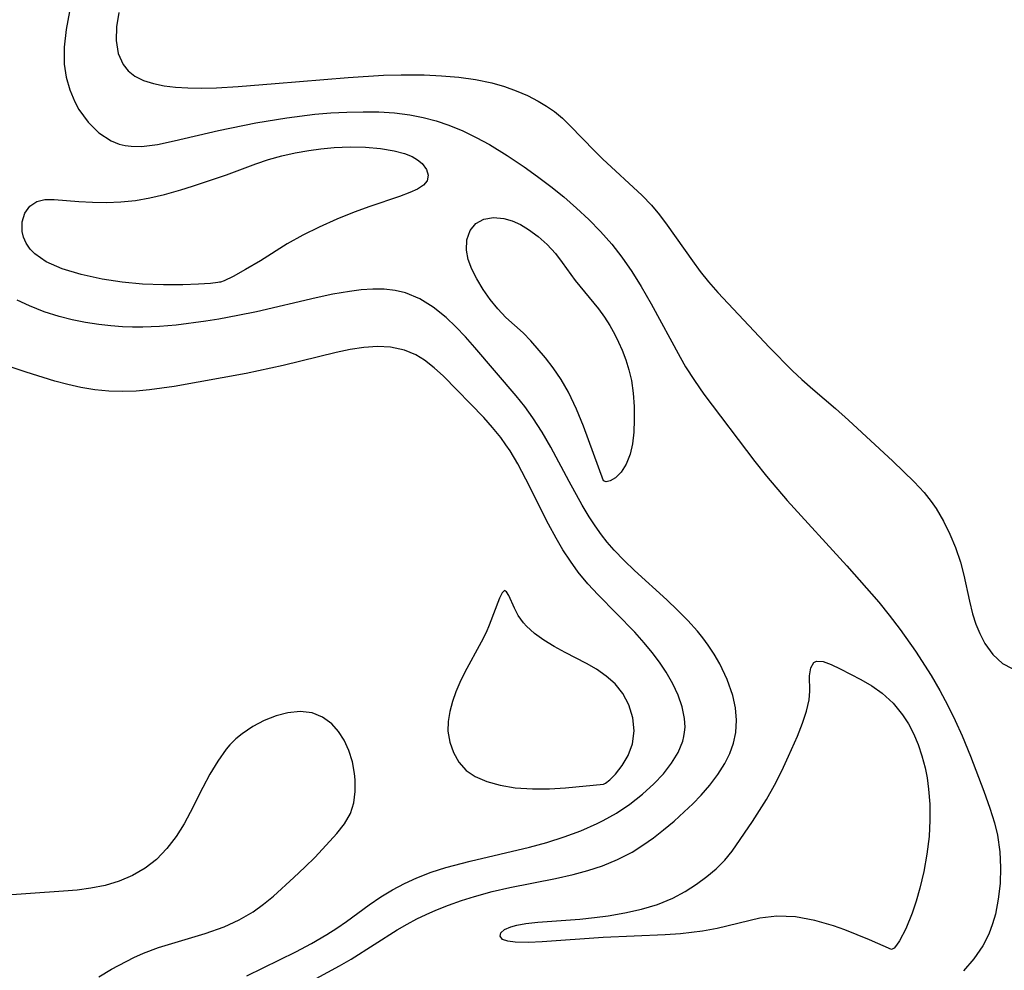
# Model space of a CAD drawing. Header units: metres. Extents: x 1073367 to 1082519, y 1569854 to 1574957.
# Tile 1024 of 1056: x 1080718 to 1080820, y 1573139 to 1573238. Entities that reach past the tile are written whole.
import ezdxf

# ---------------------------------------------------------------- set-up
doc = ezdxf.new("R2010")
doc.units = ezdxf.units.M
doc.layers.add('CGG_CurvaNivelLidar_v1', color=253, linetype='Continuous', lineweight=30)

msp = doc.modelspace()

# ---------------------------------------------------------------- linework, layer by layer
at = {"layer": 'CGG_CurvaNivelLidar_v1'}
for p, q in [((1080722.884, 1573238.7783, 72), (1080722.5338, 1573236.9168, 72)), ((1080728.0067, 1573238.6938, 72.5), (1080727.7677, 1573237.1859, 72.5)), ((1080727.7677, 1573237.1859, 72.5), (1080727.7257, 1573235.7577, 72.5)), ((1080722.5338, 1573236.9168, 72), (1080722.3233, 1573235.0949, 72)), ((1080722.3233, 1573235.0949, 72), (1080722.3274, 1573233.3227, 72)), ((1080727.7257, 1573235.7577, 72.5), (1080727.939, 1573234.409, 72.5)), ((1080727.939, 1573234.409, 72.5), (1080728.4567, 1573233.2695, 72.5)), ((1080722.3274, 1573233.3227, 72), (1080722.5321, 1573231.9505, 72)), ((1080728.4567, 1573233.2695, 72.5), (1080729.0006, 1573232.5981, 72.5)), ((1080722.5321, 1573231.9505, 72), (1080722.9035, 1573230.6342, 72)), ((1080729.0006, 1573232.5981, 72.5), (1080729.68, 1573232.0529, 72.5)), ((1080729.68, 1573232.0529, 72.5), (1080730.5812, 1573231.6041, 72.5)), ((1080744.2831, 1573231.282, 72.5), (1080751.8941, 1573231.9254, 72.5)), ((1080751.8941, 1573231.9254, 72.5), (1080755.5867, 1573232.1544, 72.5)), ((1080755.5867, 1573232.1544, 72.5), (1080757.4188, 1573232.2084, 72.5)), ((1080757.4188, 1573232.2084, 72.5), (1080759.8171, 1573232.1853, 72.5)), ((1080759.8171, 1573232.1853, 72.5), (1080761.6333, 1573232.1008, 72.5)), ((1080761.6333, 1573232.1008, 72.5), (1080763.4228, 1573231.9512, 72.5)), ((1080763.4228, 1573231.9512, 72.5), (1080765.1751, 1573231.7149, 72.5)), ((1080730.5812, 1573231.6041, 72.5), (1080731.6093, 1573231.2853, 72.5)), ((1080731.6093, 1573231.2853, 72.5), (1080732.7284, 1573231.0587, 72.5)), ((1080732.7284, 1573231.0587, 72.5), (1080733.9264, 1573230.9069, 72.5)), ((1080733.9264, 1573230.9069, 72.5), (1080735.1857, 1573230.8253, 72.5)), ((1080735.1857, 1573230.8253, 72.5), (1080736.6634, 1573230.8109, 72.5)), ((1080736.6634, 1573230.8109, 72.5), (1080738.1857, 1573230.8577, 72.5)), ((1080738.1857, 1573230.8577, 72.5), (1080740.4492, 1573230.9903, 72.5)), ((1080740.4492, 1573230.9903, 72.5), (1080744.2831, 1573231.282, 72.5)), ((1080765.1751, 1573231.7149, 72.5), (1080766.8762, 1573231.3633, 72.5)), ((1080766.8762, 1573231.3633, 72.5), (1080768.18, 1573230.9842, 72.5)), ((1080768.18, 1573230.9842, 72.5), (1080769.3997, 1573230.5409, 72.5)), ((1080722.9035, 1573230.6342, 72), (1080723.4209, 1573229.3892, 72)), ((1080769.3997, 1573230.5409, 72.5), (1080770.5729, 1573230.0327, 72.5)), ((1080770.5729, 1573230.0327, 72.5), (1080771.693, 1573229.4657, 72.5)), ((1080723.4209, 1573229.3892, 72), (1080723.8603, 1573228.5766, 72)), ((1080771.693, 1573229.4657, 72.5), (1080772.578, 1573228.9482, 72.5)), ((1080772.578, 1573228.9482, 72.5), (1080773.4094, 1573228.3729, 72.5)), ((1080723.8603, 1573228.5766, 72), (1080724.803, 1573227.2609, 72)), ((1080742.2958, 1573227.1847, 72), (1080745.5252, 1573227.7253, 72)), ((1080745.5252, 1573227.7253, 72), (1080748.4277, 1573228.0852, 72)), ((1080748.4277, 1573228.0852, 72), (1080750.0907, 1573228.2274, 72)), ((1080750.0907, 1573228.2274, 72), (1080751.7507, 1573228.3194, 72)), ((1080751.7507, 1573228.3194, 72), (1080753.4748, 1573228.3569, 72)), ((1080753.4748, 1573228.3569, 72), (1080755.1153, 1573228.3281, 72)), ((1080755.1153, 1573228.3281, 72), (1080756.7409, 1573228.2225, 72)), ((1080756.7409, 1573228.2225, 72), (1080758.3462, 1573228.0217, 72)), ((1080758.3462, 1573228.0217, 72), (1080759.7243, 1573227.7541, 72)), ((1080759.7243, 1573227.7541, 72), (1080761.0789, 1573227.3992, 72)), ((1080773.4094, 1573228.3729, 72.5), (1080774.2308, 1573227.6821, 72.5)), ((1080724.803, 1573227.2609, 72), (1080725.9235, 1573226.1582, 72)), ((1080738.3991, 1573226.3942, 72), (1080742.2958, 1573227.1847, 72)), ((1080761.0789, 1573227.3992, 72), (1080762.406, 1573226.9566, 72)), ((1080762.406, 1573226.9566, 72), (1080763.8424, 1573226.3635, 72)), ((1080774.2308, 1573227.6821, 72.5), (1080775.0123, 1573226.9282, 72.5)), ((1080775.0123, 1573226.9282, 72.5), (1080777.5964, 1573224.2452, 72.5)), ((1080725.9235, 1573226.1582, 72), (1080727.2039, 1573225.3267, 72)), ((1080733.7941, 1573225.311, 72), (1080738.3991, 1573226.3942, 72)), ((1080763.8424, 1573226.3635, 72), (1080765.2456, 1573225.6813, 72)), ((1080765.2456, 1573225.6813, 72), (1080766.6209, 1573224.9288, 72)), ((1080727.2039, 1573225.3267, 72), (1080728.052, 1573224.9884, 72)), ((1080728.052, 1573224.9884, 72), (1080728.6724, 1573224.8367, 72)), ((1080728.6724, 1573224.8367, 72), (1080729.2846, 1573224.7555, 72)), ((1080729.2846, 1573224.7555, 72), (1080730.3626, 1573224.7438, 72)), ((1080730.3626, 1573224.7438, 72), (1080732.0402, 1573224.9448, 72)), ((1080732.0402, 1573224.9448, 72), (1080733.7941, 1573225.311, 72)), ((1080750.4579, 1573224.617, 71.5), (1080752.113, 1573224.6797, 71.5)), ((1080752.113, 1573224.6797, 71.5), (1080753.7272, 1573224.6504, 71.5)), ((1080753.7272, 1573224.6504, 71.5), (1080755.2698, 1573224.5251, 71.5)), ((1080766.6209, 1573224.9288, 72), (1080768.4857, 1573223.7964, 72)), ((1080743.6048, 1573223.3606, 71.5), (1080744.9788, 1573223.7433, 71.5)), ((1080744.9788, 1573223.7433, 71.5), (1080746.388, 1573224.0663, 71.5)), ((1080746.388, 1573224.0663, 71.5), (1080747.8213, 1573224.3256, 71.5)), ((1080747.8213, 1573224.3256, 71.5), (1080749.0409, 1573224.4902, 71.5)), ((1080749.0409, 1573224.4902, 71.5), (1080750.4579, 1573224.617, 71.5)), ((1080755.2698, 1573224.5251, 71.5), (1080756.702, 1573224.2924, 71.5)), ((1080756.702, 1573224.2924, 71.5), (1080757.7671, 1573224.0044, 71.5)), ((1080757.7671, 1573224.0044, 71.5), (1080758.5674, 1573223.6755, 71.5)), ((1080758.5674, 1573223.6755, 71.5), (1080759.146, 1573223.3357, 71.5)), ((1080768.4857, 1573223.7964, 72), (1080770.2391, 1573222.6256, 72)), ((1080777.5964, 1573224.2452, 72.5), (1080778.4097, 1573223.4429, 72.5)), ((1080739.2197, 1573221.7822, 71.5), (1080742.2778, 1573222.9195, 71.5)), ((1080742.2778, 1573222.9195, 71.5), (1080743.6048, 1573223.3606, 71.5)), ((1080759.146, 1573223.3357, 71.5), (1080759.6148, 1573222.9491, 71.5)), ((1080759.6148, 1573222.9491, 71.5), (1080760.062, 1573222.3499, 71.5)), ((1080770.2391, 1573222.6256, 72), (1080771.6455, 1573221.6182, 72)), ((1080778.4097, 1573223.4429, 72.5), (1080782.5388, 1573219.6127, 72.5)), ((1080735.7038, 1573220.6043, 71.5), (1080739.2197, 1573221.7822, 71.5)), ((1080760.062, 1573222.3499, 71.5), (1080760.2478, 1573221.7348, 71.5)), ((1080760.2478, 1573221.7348, 71.5), (1080760.1481, 1573221.163, 71.5)), ((1080771.6455, 1573221.6182, 72), (1080773.0229, 1573220.5702, 72)), ((1080734.4552, 1573220.2056, 71.5), (1080735.7038, 1573220.6043, 71.5)), ((1080759.7635, 1573220.6964, 71.5), (1080759.138, 1573220.2949, 71.5)), ((1080760.1481, 1573221.163, 71.5), (1080759.7635, 1573220.6964, 71.5)), ((1080773.0229, 1573220.5702, 72), (1080774.3657, 1573219.4806, 72)), ((1080731.2531, 1573219.3776, 71.5), (1080732.7599, 1573219.7204, 71.5)), ((1080732.7599, 1573219.7204, 71.5), (1080734.4552, 1573220.2056, 71.5)), ((1080757.2415, 1573219.5227, 71.5), (1080754.1767, 1573218.4977, 71.5)), ((1080758.322, 1573219.9267, 71.5), (1080757.2415, 1573219.5227, 71.5)), ((1080759.138, 1573220.2949, 71.5), (1080758.322, 1573219.9267, 71.5)), ((1080782.5388, 1573219.6127, 72.5), (1080783.4941, 1573218.6193, 72.5)), ((1080718.2118, 1573217.7822, 71.5), (1080718.7231, 1573218.5217, 71.5)), ((1080718.7231, 1573218.5217, 71.5), (1080719.4558, 1573219.0173, 71.5)), ((1080719.4558, 1573219.0173, 71.5), (1080720.2888, 1573219.2065, 71.5)), ((1080720.2888, 1573219.2065, 71.5), (1080721.2654, 1573219.2187, 71.5)), ((1080721.2654, 1573219.2187, 71.5), (1080723.852, 1573218.9975, 71.5)), ((1080723.852, 1573218.9975, 71.5), (1080725.2511, 1573218.9194, 71.5)), ((1080725.2511, 1573218.9194, 71.5), (1080726.7189, 1573218.9002, 71.5)), ((1080726.7189, 1573218.9002, 71.5), (1080728.2302, 1573218.9628, 71.5)), ((1080728.2302, 1573218.9628, 71.5), (1080729.7385, 1573219.1231, 71.5)), ((1080729.7385, 1573219.1231, 71.5), (1080731.2531, 1573219.3776, 71.5)), ((1080754.1767, 1573218.4977, 71.5), (1080752.5263, 1573217.8914, 71.5)), ((1080774.3657, 1573219.4806, 72), (1080775.6965, 1573218.32, 72)), ((1080783.4941, 1573218.6193, 72.5), (1080784.3372, 1573217.6053, 72.5)), ((1080717.936, 1573216.88, 71.5), (1080718.2118, 1573217.7822, 71.5)), ((1080752.5263, 1573217.8914, 71.5), (1080750.7288, 1573217.1613, 71.5)), ((1080775.6965, 1573218.32, 72), (1080776.9795, 1573217.1147, 72)), ((1080784.3372, 1573217.6053, 72.5), (1080785.1373, 1573216.5396, 72.5)), ((1080717.9288, 1573215.8896, 71.5), (1080717.936, 1573216.88, 71.5)), ((1080750.7288, 1573217.1613, 71.5), (1080748.8724, 1573216.3269, 71.5)), ((1080764.601, 1573215.9787, 71.5), (1080765.2051, 1573216.7201, 71.5)), ((1080765.2051, 1573216.7201, 71.5), (1080766.037, 1573217.1629, 71.5)), ((1080766.037, 1573217.1629, 71.5), (1080767.0392, 1573217.3354, 71.5)), ((1080767.0392, 1573217.3354, 71.5), (1080768.1349, 1573217.2419, 71.5)), ((1080768.1349, 1573217.2419, 71.5), (1080768.9946, 1573216.9887, 71.5)), ((1080768.9946, 1573216.9887, 71.5), (1080769.8553, 1573216.5999, 71.5)), ((1080769.8553, 1573216.5999, 71.5), (1080770.7032, 1573216.0982, 71.5)), ((1080776.9795, 1573217.1147, 72), (1080778.2083, 1573215.8641, 72)), ((1080785.1373, 1573216.5396, 72.5), (1080787.7681, 1573212.8235, 72.5)), ((1080718.0767, 1573215.2715, 71.5), (1080717.9288, 1573215.8896, 71.5)), ((1080747.1731, 1573215.4786, 71.5), (1080745.557, 1573214.5751, 71.5)), ((1080748.8724, 1573216.3269, 71.5), (1080747.1731, 1573215.4786, 71.5)), ((1080764.2669, 1573215.0251, 71.5), (1080764.601, 1573215.9787, 71.5)), ((1080770.7032, 1573216.0982, 71.5), (1080771.6987, 1573215.3615, 71.5)), ((1080778.2083, 1573215.8641, 72), (1080779.368, 1573214.5612, 72)), ((1080718.3449, 1573214.6648, 71.5), (1080718.0767, 1573215.2715, 71.5)), ((1080718.7674, 1573214.0453, 71.5), (1080718.3449, 1573214.6648, 71.5)), ((1080745.557, 1573214.5751, 71.5), (1080742.7551, 1573212.8194, 71.5)), ((1080764.2186, 1573213.9439, 71.5), (1080764.2669, 1573215.0251, 71.5)), ((1080771.6987, 1573215.3615, 71.5), (1080772.6371, 1573214.5121, 71.5)), ((1080772.6371, 1573214.5121, 71.5), (1080773.4974, 1573213.57, 71.5)), ((1080779.368, 1573214.5612, 72), (1080780.4286, 1573213.2001, 72)), ((1080719.2547, 1573213.5338, 71.5), (1080718.7674, 1573214.0453, 71.5)), ((1080720.4559, 1573212.7024, 71.5), (1080719.2547, 1573213.5338, 71.5)), ((1080764.4201, 1573212.9591, 71.5), (1080764.2186, 1573213.9439, 71.5)), ((1080773.4974, 1573213.57, 71.5), (1080774.2014, 1573212.6511, 71.5)), ((1080722.091, 1573211.9912, 71.5), (1080720.4559, 1573212.7024, 71.5)), ((1080742.7551, 1573212.8194, 71.5), (1080741.2178, 1573211.9055, 71.5)), ((1080764.8031, 1573211.9502, 71.5), (1080764.4201, 1573212.9591, 71.5)), ((1080774.2014, 1573212.6511, 71.5), (1080775.56, 1573210.7585, 71.5)), ((1080780.4286, 1573213.2001, 72), (1080781.4689, 1573211.6928, 72)), ((1080787.7681, 1573212.8235, 72.5), (1080788.5865, 1573211.7065, 72.5)), ((1080724.0735, 1573211.3889, 71.5), (1080722.091, 1573211.9912, 71.5)), ((1080726.2846, 1573210.9108, 71.5), (1080724.0735, 1573211.3889, 71.5)), ((1080741.2178, 1573211.9055, 71.5), (1080739.9215, 1573211.2014, 71.5)), ((1080765.3175, 1573210.9314, 71.5), (1080764.8031, 1573211.9502, 71.5)), ((1080781.4689, 1573211.6928, 72), (1080782.4433, 1573210.1345, 72)), ((1080788.5865, 1573211.7065, 72.5), (1080789.4434, 1573210.6205, 72.5)), ((1080728.3714, 1573210.597, 71.5), (1080726.2846, 1573210.9108, 71.5)), ((1080730.4652, 1573210.3979, 71.5), (1080728.3714, 1573210.597, 71.5)), ((1080732.669, 1573210.3053, 71.5), (1080730.4652, 1573210.3979, 71.5)), ((1080734.6738, 1573210.3108, 71.5), (1080732.669, 1573210.3053, 71.5)), ((1080736.3159, 1573210.3745, 71.5), (1080734.6738, 1573210.3108, 71.5)), ((1080737.5712, 1573210.4645, 71.5), (1080736.3159, 1573210.3745, 71.5)), ((1080738.3138, 1573210.5477, 71.5), (1080737.5712, 1573210.4645, 71.5)), ((1080738.5, 1573210.6033, 71.5), (1080738.3138, 1573210.5477, 71.5)), ((1080738.6202, 1573210.6083, 71.5), (1080738.5, 1573210.6033, 71.5)), ((1080738.9829, 1573210.7491, 71.5), (1080738.6202, 1573210.6083, 71.5)), ((1080739.9215, 1573211.2014, 71.5), (1080738.9829, 1573210.7491, 71.5)), ((1080765.968, 1573209.8496, 71.5), (1080765.3175, 1573210.9314, 71.5)), ((1080775.56, 1573210.7585, 71.5), (1080777.9903, 1573207.8095, 71.5)), ((1080789.4434, 1573210.6205, 72.5), (1080790.417, 1573209.509, 72.5)), ((1080750.3059, 1573209.3462, 72), (1080748.5601, 1573208.9764, 72)), ((1080752.0275, 1573209.6416, 72), (1080750.3059, 1573209.3462, 72)), ((1080753.2577, 1573209.7911, 72), (1080752.0275, 1573209.6416, 72)), ((1080754.4655, 1573209.8699, 72), (1080753.2577, 1573209.7911, 72)), ((1080755.6451, 1573209.8607, 72), (1080754.4655, 1573209.8699, 72)), ((1080756.7849, 1573209.7434, 72), (1080755.6451, 1573209.8607, 72)), ((1080757.8815, 1573209.4929, 72), (1080756.7849, 1573209.7434, 72)), ((1080759.3736, 1573208.8687, 72), (1080757.8815, 1573209.4929, 72)), ((1080766.6978, 1573208.7996, 71.5), (1080765.968, 1573209.8496, 71.5)), ((1080782.4433, 1573210.1345, 72), (1080783.4806, 1573208.3331, 72)), ((1080790.417, 1573209.509, 72.5), (1080795.803, 1573203.7826, 72.5)), ((1080718.7, 1573208.1225, 72), (1080717.4362, 1573208.7366, 72)), ((1080748.5601, 1573208.9764, 72), (1080742.356, 1573207.5239, 72)), ((1080760.7768, 1573207.9873, 72), (1080759.3736, 1573208.8687, 72)), ((1080767.4914, 1573207.8116, 71.5), (1080766.6978, 1573208.7996, 71.5)), ((1080783.4806, 1573208.3331, 72), (1080786.4879, 1573202.7695, 72)), ((1080720.2198, 1573207.5234, 72), (1080718.7, 1573208.1225, 72)), ((1080721.7911, 1573207.0287, 72), (1080720.2198, 1573207.5234, 72)), ((1080742.356, 1573207.5239, 72), (1080740.398, 1573207.1115, 72)), ((1080762.1053, 1573206.9108, 72), (1080760.7768, 1573207.9873, 72)), ((1080768.3391, 1573206.9198, 71.5), (1080767.4914, 1573207.8116, 71.5)), ((1080777.9903, 1573207.8095, 71.5), (1080778.5996, 1573206.9636, 71.5)), ((1080723.1536, 1573206.683, 72), (1080721.7911, 1573207.0287, 72)), ((1080724.5379, 1573206.3998, 72), (1080723.1536, 1573206.683, 72)), ((1080725.9389, 1573206.1779, 72), (1080724.5379, 1573206.3998, 72)), ((1080727.1672, 1573206.0363, 72), (1080725.9389, 1573206.1779, 72)), ((1080737.0885, 1573206.5222, 72), (1080733.994, 1573206.1328, 72)), ((1080738.4297, 1573206.7403, 72), (1080737.0885, 1573206.5222, 72)), ((1080740.398, 1573207.1115, 72), (1080738.4297, 1573206.7403, 72)), ((1080763.1263, 1573205.9378, 72), (1080762.1053, 1573206.9108, 72)), ((1080770.1366, 1573205.3329, 71.5), (1080768.3391, 1573206.9198, 71.5)), ((1080778.5996, 1573206.9636, 71.5), (1080779.1665, 1573206.0763, 71.5)), ((1080728.4035, 1573205.9466, 72), (1080727.1672, 1573206.0363, 72)), ((1080729.4488, 1573205.9141, 72), (1080728.4035, 1573205.9466, 72)), ((1080730.4977, 1573205.9174, 72), (1080729.4488, 1573205.9141, 72)), ((1080732.2441, 1573205.9902, 72), (1080730.4977, 1573205.9174, 72)), ((1080733.994, 1573206.1328, 72), (1080732.2441, 1573205.9902, 72)), ((1080764.1174, 1573204.8957, 72), (1080763.1263, 1573205.9378, 72)), ((1080770.9264, 1573204.5049, 71.5), (1080770.1366, 1573205.3329, 71.5)), ((1080779.1665, 1573206.0763, 71.5), (1080779.6868, 1573205.1521, 71.5)), ((1080779.6868, 1573205.1521, 71.5), (1080780.0834, 1573204.3511, 71.5)), ((1080765.0895, 1573203.8066, 72), (1080764.1174, 1573204.8957, 72)), ((1080772.4509, 1573202.7176, 71.5), (1080770.9264, 1573204.5049, 71.5)), ((1080780.0834, 1573204.3511, 71.5), (1080780.4424, 1573203.5295, 71.5)), ((1080750.6462, 1573203.2642, 72.5), (1080745.1189, 1573201.9273, 72.5)), ((1080752.104, 1573203.5707, 72.5), (1080750.6462, 1573203.2642, 72.5)), ((1080753.5412, 1573203.7874, 72.5), (1080752.104, 1573203.5707, 72.5)), ((1080754.946, 1573203.8866, 72.5), (1080753.5412, 1573203.7874, 72.5)), ((1080756.3041, 1573203.8337, 72.5), (1080754.946, 1573203.8866, 72.5)), ((1080757.7761, 1573203.5314, 72.5), (1080756.3041, 1573203.8337, 72.5)), ((1080758.9643, 1573203.0221, 72.5), (1080757.7761, 1573203.5314, 72.5)), ((1080769.4228, 1573198.7629, 72), (1080765.0895, 1573203.8066, 72)), ((1080780.4424, 1573203.5295, 71.5), (1080780.8246, 1573202.5141, 71.5)), ((1080795.803, 1573203.7826, 72.5), (1080798.1953, 1573201.3767, 72.5)), ((1080759.8619, 1573202.4676, 72.5), (1080758.9643, 1573203.0221, 72.5)), ((1080760.8681, 1573201.6854, 72.5), (1080759.8619, 1573202.4676, 72.5)), ((1080773.263, 1573201.6604, 71.5), (1080772.4509, 1573202.7176, 71.5)), ((1080780.8246, 1573202.5141, 71.5), (1080781.1526, 1573201.4783, 71.5)), ((1080786.4879, 1573202.7695, 72), (1080787.0598, 1573201.7893, 72)), ((1080718.3409, 1573201.2103, 72.5), (1080716.5957, 1573201.8112, 72.5)), ((1080721.3282, 1573200.3007, 72.5), (1080718.3409, 1573201.2103, 72.5)), ((1080741.2894, 1573201.0971, 72.5), (1080733.7821, 1573199.7223, 72.5)), ((1080745.1189, 1573201.9273, 72.5), (1080741.2894, 1573201.0971, 72.5)), ((1080761.8359, 1573200.8017, 72.5), (1080760.8681, 1573201.6854, 72.5)), ((1080774.0835, 1573200.4606, 71.5), (1080773.263, 1573201.6604, 71.5)), ((1080781.1526, 1573201.4783, 71.5), (1080781.4101, 1573200.3661, 71.5)), ((1080787.0598, 1573201.7893, 72), (1080787.9828, 1573200.3395, 72)), ((1080798.1953, 1573201.3767, 72.5), (1080799.1606, 1573200.4599, 72.5)), ((1080722.6896, 1573199.9404, 72.5), (1080721.3282, 1573200.3007, 72.5)), ((1080766.0247, 1573196.4872, 72.5), (1080761.8359, 1573200.8017, 72.5)), ((1080774.8591, 1573199.1394, 71.5), (1080774.0835, 1573200.4606, 71.5)), ((1080781.4101, 1573200.3661, 71.5), (1080781.5982, 1573199.0322, 71.5)), ((1080787.9828, 1573200.3395, 72), (1080788.9667, 1573198.9297, 72)), ((1080799.1606, 1573200.4599, 72.5), (1080800.3134, 1573199.4403, 72.5)), ((1080724.0615, 1573199.6355, 72.5), (1080722.6896, 1573199.9404, 72.5)), ((1080725.5114, 1573199.3985, 72.5), (1080724.0615, 1573199.6355, 72.5)), ((1080726.9736, 1573199.2522, 72.5), (1080725.5114, 1573199.3985, 72.5)), ((1080728.4441, 1573199.2033, 72.5), (1080726.9736, 1573199.2522, 72.5)), ((1080729.8297, 1573199.2501, 72.5), (1080728.4441, 1573199.2033, 72.5)), ((1080731.2188, 1573199.3703, 72.5), (1080729.8297, 1573199.2501, 72.5)), ((1080733.7821, 1573199.7223, 72.5), (1080731.2188, 1573199.3703, 72.5)), ((1080775.7024, 1573197.3849, 71.5), (1080774.8591, 1573199.1394, 71.5)), ((1080781.5982, 1573199.0322, 71.5), (1080781.6958, 1573197.6447, 71.5)), ((1080800.3134, 1573199.4403, 72.5), (1080802.6684, 1573197.4411, 72.5)), ((1080770.3086, 1573197.6374, 72), (1080769.4228, 1573198.7629, 72)), ((1080788.9667, 1573198.9297, 72), (1080794.2763, 1573191.9196, 72)), ((1080771.1481, 1573196.475, 72), (1080770.3086, 1573197.6374, 72)), ((1080776.43, 1573195.596, 71.5), (1080775.7024, 1573197.3849, 71.5)), ((1080781.6958, 1573197.6447, 71.5), (1080781.719, 1573196.2555, 71.5)), ((1080802.6684, 1573197.4411, 72.5), (1080804.0371, 1573196.2247, 72.5)), ((1080766.9363, 1573195.4683, 72.5), (1080766.0247, 1573196.4872, 72.5)), ((1080772.118, 1573194.9616, 72), (1080771.1481, 1573196.475, 72)), ((1080781.719, 1573196.2555, 71.5), (1080781.6765, 1573194.976, 71.5)), ((1080804.0371, 1573196.2247, 72.5), (1080808.6455, 1573191.9674, 72.5)), ((1080767.806, 1573194.4015, 72.5), (1080766.9363, 1573195.4683, 72.5)), ((1080773.018, 1573193.3973, 72), (1080772.118, 1573194.9616, 72)), ((1080778.5, 1573189.9093, 71.5), (1080776.43, 1573195.596, 71.5)), ((1080781.6765, 1573194.976, 71.5), (1080781.5448, 1573193.7721, 71.5)), ((1080768.3437, 1573193.6693, 72.5), (1080767.806, 1573194.4015, 72.5)), ((1080768.769, 1573193.037, 72.5), (1080768.3437, 1573193.6693, 72.5)), ((1080769.5905, 1573191.6723, 72.5), (1080768.769, 1573193.037, 72.5)), ((1080774.9178, 1573189.8174, 72), (1080773.018, 1573193.3973, 72)), ((1080781.5448, 1573193.7721, 71.5), (1080781.2958, 1573192.6748, 71.5)), ((1080781.2958, 1573192.6748, 71.5), (1080780.8775, 1573191.6328, 71.5)), ((1080794.2763, 1573191.9196, 72), (1080795.4801, 1573190.3896, 72)), ((1080808.6455, 1573191.9674, 72.5), (1080810.8799, 1573189.7979, 72.5)), ((1080770.4327, 1573190.0949, 72.5), (1080769.5905, 1573191.6723, 72.5)), ((1080780.347, 1573190.8018, 71.5), (1080779.7603, 1573190.2192, 71.5)), ((1080780.8775, 1573191.6328, 71.5), (1080780.347, 1573190.8018, 71.5)), ((1080772.7799, 1573185.3858, 72.5), (1080770.4327, 1573190.0949, 72.5)), ((1080776.2776, 1573187.3625, 72), (1080774.9178, 1573189.8174, 72)), ((1080778.7703, 1573189.8119, 71.5), (1080778.5, 1573189.9093, 71.5)), ((1080779.2162, 1573189.9098, 71.5), (1080778.7703, 1573189.8119, 71.5)), ((1080779.7603, 1573190.2192, 71.5), (1080779.2162, 1573189.9098, 71.5)), ((1080795.4801, 1573190.3896, 72), (1080797.6425, 1573187.8404, 72)), ((1080810.8799, 1573189.7979, 72.5), (1080811.9095, 1573188.6743, 72.5)), ((1080797.6425, 1573187.8404, 72), (1080803.8473, 1573181.0631, 72)), ((1080811.9095, 1573188.6743, 72.5), (1080812.643, 1573187.7607, 72.5)), ((1080812.643, 1573187.7607, 72.5), (1080813.1623, 1573187.0105, 72.5)), ((1080777.0003, 1573186.1688, 72), (1080776.2776, 1573187.3625, 72)), ((1080813.1623, 1573187.0105, 72.5), (1080813.9317, 1573185.7149, 72.5)), ((1080777.6245, 1573185.2137, 72), (1080777.0003, 1573186.1688, 72)), ((1080813.9317, 1573185.7149, 72.5), (1080814.6066, 1573184.3581, 72.5)), ((1080773.5634, 1573183.9426, 72.5), (1080772.7799, 1573185.3858, 72.5)), ((1080778.2845, 1573184.2878, 72), (1080777.6245, 1573185.2137, 72)), ((1080774.2836, 1573182.7232, 72.5), (1080773.5634, 1573183.9426, 72.5)), ((1080778.8884, 1573183.5184, 72), (1080778.2845, 1573184.2878, 72)), ((1080814.6066, 1573184.3581, 72.5), (1080815.1897, 1573182.9566, 72.5)), ((1080775.054, 1573181.5387, 72.5), (1080774.2836, 1573182.7232, 72.5)), ((1080779.6038, 1573182.6957, 72), (1080778.8884, 1573183.5184, 72)), ((1080780.6475, 1573181.6159, 72), (1080779.6038, 1573182.6957, 72)), ((1080815.1897, 1573182.9566, 72.5), (1080815.6992, 1573181.4448, 72.5)), ((1080775.8852, 1573180.3991, 72.5), (1080775.054, 1573181.5387, 72.5)), ((1080781.7408, 1573180.577, 72), (1080780.6475, 1573181.6159, 72)), ((1080785.1146, 1573177.5122, 72), (1080781.7408, 1573180.577, 72)), ((1080803.8473, 1573181.0631, 72), (1080807.1973, 1573177.2566, 72)), ((1080815.6992, 1573181.4448, 72.5), (1080816.0521, 1573180.0833, 72.5)), ((1080776.8896, 1573179.1904, 72.5), (1080775.8852, 1573180.3991, 72.5)), ((1080816.0521, 1573180.0833, 72.5), (1080816.6387, 1573177.3649, 72.5)), ((1080768.1798, 1573178.4847, 73), (1080767.9342, 1573178.248, 73)), ((1080768.3976, 1573178.3527, 73), (1080768.1798, 1573178.4847, 73)), ((1080777.9571, 1573178.0305, 72.5), (1080776.8896, 1573179.1904, 72.5)), ((1080767.6671, 1573177.6862, 73), (1080766.6061, 1573174.8761, 73)), ((1080767.9342, 1573178.248, 73), (1080767.6671, 1573177.6862, 73)), ((1080768.6279, 1573177.9493, 73), (1080768.3976, 1573178.3527, 73)), ((1080769.2183, 1573176.6445, 73), (1080768.6279, 1573177.9493, 73)), ((1080781.7605, 1573174.1406, 72.5), (1080777.9571, 1573178.0305, 72.5)), ((1080786.223, 1573176.4442, 72), (1080785.1146, 1573177.5122, 72)), ((1080769.6342, 1573175.8761, 73), (1080769.2183, 1573176.6445, 73)), ((1080787.288, 1573175.3536, 72), (1080786.223, 1573176.4442, 72)), ((1080807.1973, 1573177.2566, 72), (1080808.2875, 1573175.9279, 72)), ((1080816.6387, 1573177.3649, 72.5), (1080816.9673, 1573176.0477, 72.5)), ((1080770.177, 1573175.1091, 73), (1080769.6342, 1573175.8761, 73)), ((1080808.2875, 1573175.9279, 72), (1080809.4316, 1573174.431, 72)), ((1080816.9673, 1573176.0477, 72.5), (1080817.3045, 1573174.9884, 72.5)), ((1080766.6061, 1573174.8761, 73), (1080766.2687, 1573174.1024, 73)), ((1080770.4858, 1573174.7649, 73), (1080770.177, 1573175.1091, 73)), ((1080771.3297, 1573174.0054, 73), (1080770.4858, 1573174.7649, 73)), ((1080788.2927, 1573174.2367, 72), (1080787.288, 1573175.3536, 72)), ((1080809.4316, 1573174.431, 72), (1080811.0135, 1573172.1678, 72)), ((1080817.3045, 1573174.9884, 72.5), (1080817.7116, 1573173.9851, 72.5)), ((1080766.2687, 1573174.1024, 73), (1080765.7663, 1573173.092, 73)), ((1080772.3069, 1573173.2998, 73), (1080771.3297, 1573174.0054, 73)), ((1080782.7428, 1573173.0406, 72.5), (1080781.7605, 1573174.1406, 72.5)), ((1080788.8679, 1573173.5357, 72), (1080788.2927, 1573174.2367, 72)), ((1080789.4151, 1573172.7956, 72), (1080788.8679, 1573173.5357, 72)), ((1080817.7116, 1573173.9851, 72.5), (1080818.2405, 1573172.976, 72.5)), ((1080765.7663, 1573173.092, 73), (1080764.0586, 1573169.9691, 73)), ((1080773.3774, 1573172.6386, 73), (1080772.3069, 1573173.2998, 73)), ((1080774.5074, 1573172.0131, 73), (1080773.3774, 1573172.6386, 73)), ((1080783.5693, 1573172.0368, 72.5), (1080782.7428, 1573173.0406, 72.5)), ((1080790.047, 1573171.8354, 72), (1080789.4151, 1573172.7956, 72)), ((1080818.2405, 1573172.976, 72.5), (1080819.0666, 1573171.8113, 72.5)), ((1080776.7402, 1573170.8685, 73), (1080774.5074, 1573172.0131, 73)), ((1080784.3383, 1573171.0127, 72.5), (1080783.5693, 1573172.0368, 72.5)), ((1080790.6197, 1573170.8476, 72), (1080790.047, 1573171.8354, 72)), ((1080811.0135, 1573172.1678, 72), (1080812.6513, 1573169.6212, 72)), ((1080819.0666, 1573171.8113, 72.5), (1080820.065, 1573170.8891, 72.5)), ((1080777.7811, 1573170.2776, 73), (1080776.7402, 1573170.8685, 73)), ((1080778.7831, 1573169.5731, 73), (1080777.7811, 1573170.2776, 73)), ((1080785.0377, 1573169.97, 72.5), (1080784.3383, 1573171.0127, 72.5)), ((1080791.4083, 1573169.2117, 72), (1080790.6197, 1573170.8476, 72)), ((1080799.973, 1573169.5946, 71.5), (1080800.1008, 1573170.4161, 71.5)), ((1080800.1008, 1573170.4161, 71.5), (1080800.4368, 1573170.97, 71.5)), ((1080800.4368, 1573170.97, 71.5), (1080800.6173, 1573171.0755, 71.5)), ((1080800.6173, 1573171.0755, 71.5), (1080800.7476, 1573171.1128, 71.5)), ((1080800.7476, 1573171.1128, 71.5), (1080801.4005, 1573171.0672, 71.5)), ((1080801.4005, 1573171.0672, 71.5), (1080802.2212, 1573170.7755, 71.5)), ((1080802.2212, 1573170.7755, 71.5), (1080803.1759, 1573170.3198, 71.5)), ((1080803.1759, 1573170.3198, 71.5), (1080805.3316, 1573169.2016, 71.5)), ((1080820.065, 1573170.8891, 72.5), (1080821.0723, 1573170.3414, 72.5)), ((1080764.0586, 1573169.9691, 73), (1080763.5312, 1573168.8908, 73)), ((1080779.7064, 1573168.7564, 73), (1080778.7831, 1573169.5731, 73)), ((1080785.7259, 1573168.7752, 72.5), (1080785.0377, 1573169.97, 72.5)), ((1080799.994, 1573168.0034, 71.5), (1080799.973, 1573169.5946, 71.5)), ((1080812.6513, 1573169.6212, 72), (1080813.5629, 1573168.0588, 72)), ((1080763.5312, 1573168.8908, 73), (1080763.1342, 1573167.9399, 73)), ((1080780.5118, 1573167.7384, 73), (1080779.7064, 1573168.7564, 73)), ((1080786.2914, 1573167.568, 72.5), (1080785.7259, 1573168.7752, 72.5)), ((1080791.9914, 1573167.5337, 72), (1080791.4083, 1573169.2117, 72)), ((1080805.3316, 1573169.2016, 71.5), (1080806.4512, 1573168.5618, 71.5)), ((1080806.4512, 1573168.5618, 71.5), (1080807.5436, 1573167.8006, 71.5)), ((1080763.1342, 1573167.9399, 73), (1080762.7737, 1573166.9015, 73)), ((1080781.1449, 1573166.5536, 73), (1080780.5118, 1573167.7384, 73)), ((1080786.7122, 1573166.3581, 72.5), (1080786.2914, 1573167.568, 72.5)), ((1080792.2597, 1573166.2534, 72), (1080791.9914, 1573167.5337, 72)), ((1080799.9309, 1573167.0882, 71.5), (1080799.994, 1573168.0034, 71.5)), ((1080807.5436, 1573167.8006, 71.5), (1080808.6724, 1573166.7544, 71.5)), ((1080813.5629, 1573168.0588, 72), (1080814.3894, 1573166.5079, 72)), ((1080762.7737, 1573166.9015, 73), (1080762.499, 1573165.8624, 73)), ((1080781.563, 1573165.2231, 73), (1080781.1449, 1573166.5536, 73)), ((1080786.958, 1573165.1552, 72.5), (1080786.7122, 1573166.3581, 72.5)), ((1080792.3644, 1573164.9698, 72), (1080792.2597, 1573166.2534, 72)), ((1080799.6704, 1573165.9171, 71.5), (1080799.9309, 1573167.0882, 71.5)), ((1080808.6724, 1573166.7544, 71.5), (1080809.6761, 1573165.5172, 71.5)), ((1080814.3894, 1573166.5079, 72), (1080815.1626, 1573164.9292, 72)), ((1080744.3923, 1573165.4151, 73), (1080743.1676, 1573164.9428, 73)), ((1080745.6188, 1573165.7314, 73), (1080744.3923, 1573165.4151, 73)), ((1080746.9156, 1573165.8703, 73), (1080745.6188, 1573165.7314, 73)), ((1080748.1437, 1573165.7356, 73), (1080746.9156, 1573165.8703, 73)), ((1080749.2335, 1573165.2923, 73), (1080748.1437, 1573165.7356, 73)), ((1080750.2017, 1573164.5774, 73), (1080749.2335, 1573165.2923, 73)), ((1080762.499, 1573165.8624, 73), (1080762.3325, 1573164.8322, 73)), ((1080781.7019, 1573163.8525, 73), (1080781.563, 1573165.2231, 73)), ((1080787.003, 1573164.2284, 72.5), (1080786.958, 1573165.1552, 72.5)), ((1080799.2427, 1573164.6551, 71.5), (1080799.6704, 1573165.9171, 71.5)), ((1080809.6761, 1573165.5172, 71.5), (1080810.2767, 1573164.5757, 71.5)), ((1080741.9762, 1573164.325, 73), (1080740.8506, 1573163.5625, 73)), ((1080743.1676, 1573164.9428, 73), (1080741.9762, 1573164.325, 73)), ((1080750.9039, 1573163.8012, 73), (1080750.2017, 1573164.5774, 73)), ((1080762.3325, 1573164.8322, 73), (1080762.3043, 1573163.8218, 73)), ((1080786.9643, 1573163.7273, 72.5), (1080787.003, 1573164.2284, 72.5)), ((1080792.286, 1573163.6978, 72), (1080792.3644, 1573164.9698, 72)), ((1080798.7056, 1573163.3179, 71.5), (1080799.2427, 1573164.6551, 71.5)), ((1080810.2767, 1573164.5757, 71.5), (1080810.8041, 1573163.5673, 71.5)), ((1080815.1626, 1573164.9292, 72), (1080815.8835, 1573163.3276, 72)), ((1080740.8506, 1573163.5625, 73), (1080740.2039, 1573163.0172, 73)), ((1080751.4907, 1573162.8979, 73), (1080750.9039, 1573163.8012, 73)), ((1080762.3043, 1573163.8218, 73), (1080762.4812, 1573162.6778, 73)), ((1080781.5313, 1573162.5143, 73), (1080781.7019, 1573163.8525, 73)), ((1080786.7625, 1573162.7972, 72.5), (1080786.8894, 1573163.2851, 72.5)), ((1080786.8894, 1573163.2851, 72.5), (1080786.9643, 1573163.7273, 72.5)), ((1080792.0466, 1573162.5835, 72), (1080792.286, 1573163.6978, 72)), ((1080797.7934, 1573161.215, 71.5), (1080798.7056, 1573163.3179, 71.5)), ((1080810.8041, 1573163.5673, 71.5), (1080811.2832, 1573162.4323, 71.5)), ((1080815.8835, 1573163.3276, 72), (1080816.7559, 1573161.2086, 72)), ((1080739.5912, 1573162.3976, 73), (1080739.1998, 1573161.9367, 73)), ((1080740.2039, 1573163.0172, 73), (1080739.5912, 1573162.3976, 73)), ((1080751.9897, 1573161.8, 73), (1080751.4907, 1573162.8979, 73)), ((1080762.4812, 1573162.6778, 73), (1080762.8656, 1573161.5976, 73)), ((1080781.077, 1573161.3018, 73), (1080781.5313, 1573162.5143, 73)), ((1080786.2789, 1573161.6215, 72.5), (1080786.7625, 1573162.7972, 72.5)), ((1080791.6606, 1573161.4963, 72), (1080792.0466, 1573162.5835, 72)), ((1080811.2832, 1573162.4323, 71.5), (1080811.6854, 1573161.2444, 71.5)), ((1080739.1998, 1573161.9367, 73), (1080738.3127, 1573160.7016, 73)), ((1080752.3479, 1573160.6243, 73), (1080751.9897, 1573161.8, 73)), ((1080762.8656, 1573161.5976, 73), (1080763.4359, 1573160.6076, 73)), ((1080780.4423, 1573160.2339, 73), (1080781.077, 1573161.3018, 73)), ((1080785.5934, 1573160.4863, 72.5), (1080786.2789, 1573161.6215, 72.5)), ((1080791.1439, 1573160.4426, 72), (1080791.6606, 1573161.4963, 72)), ((1080797.0909, 1573159.6987, 71.5), (1080797.7934, 1573161.215, 71.5)), ((1080811.6854, 1573161.2444, 71.5), (1080812.0174, 1573160.0143, 71.5)), ((1080816.7559, 1573161.2086, 72), (1080818.145, 1573157.5903, 72)), ((1080738.3127, 1573160.7016, 73), (1080737.5083, 1573159.3607, 73)), ((1080752.57, 1573159.4083, 73), (1080752.3479, 1573160.6243, 73)), ((1080763.4359, 1573160.6076, 73), (1080764.1864, 1573159.7434, 73)), ((1080779.7483, 1573159.3581, 73), (1080780.4423, 1573160.2339, 73)), ((1080784.7458, 1573159.3934, 72.5), (1080785.5934, 1573160.4863, 72.5)), ((1080790.4269, 1573159.3074, 72), (1080791.1439, 1573160.4426, 72)), ((1080812.0174, 1573160.0143, 71.5), (1080812.2304, 1573158.9629, 71.5)), ((1080737.5083, 1573159.3607, 73), (1080736.7587, 1573157.9548, 73)), ((1080752.6324, 1573158.7564, 73), (1080752.57, 1573159.4083, 73)), ((1080764.1864, 1573159.7434, 73), (1080765.124, 1573159.0939, 73)), ((1080765.124, 1573159.0939, 73), (1080766.3374, 1573158.5737, 73)), ((1080779.1687, 1573158.7702, 73), (1080779.7483, 1573159.3581, 73)), ((1080783.7661, 1573158.3475, 72.5), (1080784.7458, 1573159.3934, 72.5)), ((1080789.593, 1573158.2146, 72), (1080790.4269, 1573159.3074, 72)), ((1080796.3313, 1573158.1854, 71.5), (1080797.0909, 1573159.6987, 71.5)), ((1080736.7587, 1573157.9548, 73), (1080735.4467, 1573155.3416, 73)), ((1080752.6429, 1573157.5334, 73), (1080752.6324, 1573158.7564, 73)), ((1080766.3374, 1573158.5737, 73), (1080767.7568, 1573158.1872, 73)), ((1080767.7568, 1573158.1872, 73), (1080769.3127, 1573157.9369, 73)), ((1080774.5459, 1573157.9124, 73), (1080778.5, 1573158.3157, 73)), ((1080778.5, 1573158.3157, 73), (1080778.7256, 1573158.4103, 73)), ((1080778.7256, 1573158.4103, 73), (1080779.1687, 1573158.7702, 73)), ((1080782.5618, 1573157.2583, 72.5), (1080783.7661, 1573158.3475, 72.5)), ((1080788.6698, 1573157.1571, 72), (1080789.593, 1573158.2146, 72)), ((1080795.5042, 1573156.7065, 71.5), (1080796.3313, 1573158.1854, 71.5)), ((1080812.2304, 1573158.9629, 71.5), (1080812.3849, 1573157.8021, 71.5)), ((1080752.4921, 1573156.3546, 73), (1080752.6429, 1573157.5334, 73)), ((1080769.3127, 1573157.9369, 73), (1080771.0976, 1573157.8131, 73)), ((1080771.0976, 1573157.8131, 73), (1080772.872, 1573157.8173, 73)), ((1080772.872, 1573157.8173, 73), (1080774.5459, 1573157.9124, 73)), ((1080781.2495, 1573156.2397, 72.5), (1080782.5618, 1573157.2583, 72.5)), ((1080787.819, 1573156.2708, 72), (1080788.6698, 1573157.1571, 72)), ((1080812.3849, 1573157.8021, 71.5), (1080812.4978, 1573156.2364, 71.5)), ((1080818.145, 1573157.5903, 72), (1080818.7733, 1573155.791, 72)), ((1080752.1466, 1573155.2527, 73), (1080752.4921, 1573156.3546, 73)), ((1080779.8463, 1573155.3016, 72.5), (1080781.2495, 1573156.2397, 72.5)), ((1080786.9262, 1573155.4086, 72), (1080787.819, 1573156.2708, 72)), ((1080794.0255, 1573154.4181, 71.5), (1080795.5042, 1573156.7065, 71.5)), ((1080812.4978, 1573156.2364, 71.5), (1080812.5148, 1573154.5735, 71.5)), ((1080735.4467, 1573155.3416, 73), (1080734.8229, 1573154.1887, 73)), ((1080751.5331, 1573154.1745, 73), (1080752.1466, 1573155.2527, 73)), ((1080778.4637, 1573154.513, 72.5), (1080779.8463, 1573155.3016, 72.5)), ((1080785.8641, 1573154.4576, 72), (1080786.9262, 1573155.4086, 72)), ((1080818.7733, 1573155.791, 72), (1080819.2332, 1573154.2923, 72)), ((1080734.8229, 1573154.1887, 73), (1080733.9701, 1573152.8387, 73)), ((1080750.7328, 1573153.1631, 73), (1080751.5331, 1573154.1745, 73)), ((1080776.1529, 1573153.4579, 72.5), (1080777.8454, 1573154.202, 72.5)), ((1080777.8454, 1573154.202, 72.5), (1080778.4637, 1573154.513, 72.5)), ((1080784.7649, 1573153.5425, 72), (1080785.8641, 1573154.4576, 72)), ((1080791.8999, 1573151.3179, 71.5), (1080794.0255, 1573154.4181, 71.5)), ((1080812.5148, 1573154.5735, 71.5), (1080812.4255, 1573152.8532, 71.5)), ((1080819.2332, 1573154.2923, 72), (1080819.5416, 1573152.977, 72)), ((1080733.9701, 1573152.8387, 73), (1080733.0079, 1573151.5898, 73)), ((1080748.458, 1573150.6997, 73), (1080750.7328, 1573153.1631, 73)), ((1080772.6078, 1573152.2452, 72.5), (1080774.4009, 1573152.8118, 72.5)), ((1080774.4009, 1573152.8118, 72.5), (1080776.1529, 1573153.4579, 72.5)), ((1080783.7045, 1573152.7206, 72), (1080784.7649, 1573153.5425, 72)), ((1080812.4255, 1573152.8532, 71.5), (1080812.21, 1573151.0126, 71.5)), ((1080819.5416, 1573152.977, 72), (1080819.7847, 1573151.2686, 72)), ((1080770.7869, 1573151.7455, 72.5), (1080772.6078, 1573152.2452, 72.5)), ((1080781.4774, 1573151.2401, 72), (1080782.6115, 1573151.9474, 72)), ((1080782.6115, 1573151.9474, 72), (1080783.7045, 1573152.7206, 72)), ((1080733.0079, 1573151.5898, 73), (1080731.9234, 1573150.4752, 73)), ((1080764.629, 1573150.2976, 72.5), (1080770.7869, 1573151.7455, 72.5)), ((1080779.9701, 1573150.4597, 72), (1080781.4774, 1573151.2401, 72)), ((1080791.1455, 1573150.394, 71.5), (1080791.8999, 1573151.3179, 71.5)), ((1080812.21, 1573151.0126, 71.5), (1080811.8857, 1573149.1997, 71.5)), ((1080819.7847, 1573151.2686, 72), (1080819.8679, 1573149.6135, 72)), ((1080731.9234, 1573150.4752, 73), (1080730.7408, 1573149.5503, 73)), ((1080747.384, 1573149.6436, 73), (1080748.458, 1573150.6997, 73)), ((1080762.0794, 1573149.6216, 72.5), (1080764.629, 1573150.2976, 72.5)), ((1080776.8891, 1573149.3156, 72), (1080778.3948, 1573149.8087, 72)), ((1080778.3948, 1573149.8087, 72), (1080779.9701, 1573150.4597, 72)), ((1080790.2455, 1573149.4959, 71.5), (1080791.1455, 1573150.394, 71.5)), ((1080729.4471, 1573148.7862, 73), (1080728.0592, 1573148.187, 73)), ((1080730.7408, 1573149.5503, 73), (1080729.4471, 1573148.7862, 73)), ((1080746.2606, 1573148.5979, 73), (1080747.384, 1573149.6436, 73)), ((1080759.0564, 1573148.549, 72.5), (1080760.5476, 1573149.1245, 72.5)), ((1080760.5476, 1573149.1245, 72.5), (1080762.0794, 1573149.6216, 72.5)), ((1080773.5094, 1573148.4931, 72), (1080775.3482, 1573148.9042, 72)), ((1080775.3482, 1573148.9042, 72), (1080776.8891, 1573149.3156, 72)), ((1080789.2571, 1573148.6711, 71.5), (1080790.2455, 1573149.4959, 71.5)), ((1080811.8857, 1573149.1997, 71.5), (1080811.4739, 1573147.4618, 71.5)), ((1080819.8679, 1573149.6135, 72), (1080819.8182, 1573147.9659, 72)), ((1080726.6027, 1573147.7579, 73), (1080725.0844, 1573147.4622, 73)), ((1080728.0592, 1573148.187, 73), (1080726.6027, 1573147.7579, 73)), ((1080744.1148, 1573146.6553, 73), (1080746.2606, 1573148.5979, 73)), ((1080756.5099, 1573147.3011, 72.5), (1080757.7619, 1573147.9595, 72.5)), ((1080757.7619, 1573147.9595, 72.5), (1080759.0564, 1573148.549, 72.5)), ((1080768.746, 1573147.5409, 72), (1080773.5094, 1573148.4931, 72)), ((1080786.9992, 1573147.1213, 71.5), (1080788.2046, 1573147.9029, 71.5)), ((1080788.2046, 1573147.9029, 71.5), (1080789.2571, 1573148.6711, 71.5)), ((1080819.8182, 1573147.9659, 72), (1080819.6422, 1573146.3437, 72)), ((1080722.2609, 1573147.152, 73), (1080715.0334, 1573146.6419, 73)), ((1080723.6868, 1573147.2815, 73), (1080722.2609, 1573147.152, 73)), ((1080725.0844, 1573147.4622, 73), (1080723.6868, 1573147.2815, 73)), ((1080743.088, 1573145.7911, 73), (1080744.1148, 1573146.6553, 73)), ((1080755.3043, 1573146.5753, 72.5), (1080756.5099, 1573147.3011, 72.5)), ((1080765.0723, 1573146.6173, 72), (1080766.8969, 1573147.1128, 72)), ((1080766.8969, 1573147.1128, 72), (1080768.746, 1573147.5409, 72)), ((1080785.7244, 1573146.4314, 71.5), (1080786.9992, 1573147.1213, 71.5)), ((1080811.4739, 1573147.4618, 71.5), (1080811.0811, 1573146.1074, 71.5)), ((1080742.0064, 1573145.0042, 73), (1080743.088, 1573145.7911, 73)), ((1080751.7207, 1573144.0116, 72.5), (1080754.0913, 1573145.7482, 72.5)), ((1080754.0913, 1573145.7482, 72.5), (1080755.3043, 1573146.5753, 72.5)), ((1080761.0475, 1573145.1841, 72), (1080762.3657, 1573145.7084, 72)), ((1080762.3657, 1573145.7084, 72), (1080763.708, 1573146.1864, 72)), ((1080763.708, 1573146.1864, 72), (1080765.0723, 1573146.6173, 72)), ((1080782.4719, 1573145.2831, 71.5), (1080784.1418, 1573145.7857, 71.5)), ((1080784.1418, 1573145.7857, 71.5), (1080785.7244, 1573146.4314, 71.5)), ((1080811.0811, 1573146.1074, 71.5), (1080810.6595, 1573144.8625, 71.5)), ((1080819.6422, 1573146.3437, 72), (1080819.3362, 1573144.7672, 72)), ((1080740.5392, 1573144.1665, 73), (1080742.0064, 1573145.0042, 73)), ((1080759.0518, 1573144.2661, 72), (1080760.0397, 1573144.742, 72)), ((1080760.0397, 1573144.742, 72), (1080761.0475, 1573145.1841, 72)), ((1080778.989, 1573144.5879, 71.5), (1080780.745, 1573144.8916, 71.5)), ((1080780.745, 1573144.8916, 71.5), (1080782.4719, 1573145.2831, 71.5)), ((1080810.6595, 1573144.8625, 71.5), (1080809.9955, 1573143.2268, 71.5)), ((1080819.3362, 1573144.7672, 72), (1080819.0532, 1573143.7542, 72)), ((1080738.9746, 1573143.4617, 73), (1080740.5392, 1573144.1665, 73)), ((1080750.7195, 1573143.3097, 72.5), (1080751.7207, 1573144.0116, 72.5)), ((1080757.0263, 1573143.1278, 72), (1080758.0495, 1573143.7305, 72)), ((1080758.0495, 1573143.7305, 72), (1080759.0518, 1573144.2661, 72)), ((1080768.8582, 1573143.4405, 71.5), (1080769.4796, 1573143.617, 71.5)), ((1080769.4796, 1573143.617, 71.5), (1080770.4099, 1573143.7952, 71.5)), ((1080770.4099, 1573143.7952, 71.5), (1080771.6653, 1573143.9458, 71.5)), ((1080771.6653, 1573143.9458, 71.5), (1080776.032, 1573144.2553, 71.5)), ((1080776.032, 1573144.2553, 71.5), (1080777.5858, 1573144.4018, 71.5)), ((1080777.5858, 1573144.4018, 71.5), (1080778.989, 1573144.5879, 71.5)), ((1080794.8098, 1573144.3593, 71.5), (1080790.3344, 1573143.2795, 71.5)), ((1080796.567, 1573144.5655, 71.5), (1080794.8098, 1573144.3593, 71.5)), ((1080798.5224, 1573144.4737, 71.5), (1080796.567, 1573144.5655, 71.5)), ((1080800.5355, 1573144.1027, 71.5), (1080798.5224, 1573144.4737, 71.5)), ((1080802.4819, 1573143.5371, 71.5), (1080800.5355, 1573144.1027, 71.5)), ((1080819.0532, 1573143.7542, 72), (1080818.6495, 1573142.6737, 72)), ((1080732.1522, 1573141.2974, 73), (1080737.0184, 1573142.7449, 73)), ((1080737.0184, 1573142.7449, 73), (1080738.9746, 1573143.4617, 73)), ((1080748.1001, 1573141.7109, 72.5), (1080749.6928, 1573142.6399, 72.5)), ((1080749.6928, 1573142.6399, 72.5), (1080750.7195, 1573143.3097, 72.5)), ((1080752.2233, 1573140.0852, 72), (1080757.0263, 1573143.1278, 72)), ((1080767.733, 1573142.4559, 71.5), (1080767.805, 1573142.8178, 71.5)), ((1080767.805, 1573142.8178, 71.5), (1080768.1974, 1573143.1505, 71.5)), ((1080768.1974, 1573143.1505, 71.5), (1080768.8582, 1573143.4405, 71.5)), ((1080784.9447, 1573142.6072, 71.5), (1080778.4728, 1573142.3228, 71.5)), ((1080786.5375, 1573142.7262, 71.5), (1080784.9447, 1573142.6072, 71.5)), ((1080788.8377, 1573143.0066, 71.5), (1080786.5375, 1573142.7262, 71.5)), ((1080790.3344, 1573143.2795, 71.5), (1080788.8377, 1573143.0066, 71.5)), ((1080803.6592, 1573143.1184, 71.5), (1080802.4819, 1573143.5371, 71.5)), ((1080806.2203, 1573142.0941, 71.5), (1080803.6592, 1573143.1184, 71.5)), ((1080809.9955, 1573143.2268, 71.5), (1080809.3598, 1573141.998, 71.5)), ((1080818.6495, 1573142.6737, 72), (1080818.0327, 1573141.4679, 72)), ((1080746.4527, 1573140.8476, 72.5), (1080748.1001, 1573141.7109, 72.5)), ((1080767.9901, 1573142.1425, 71.5), (1080767.733, 1573142.4559, 71.5)), ((1080768.5295, 1573141.9434, 71.5), (1080767.9901, 1573142.1425, 71.5)), ((1080769.3033, 1573141.8404, 71.5), (1080768.5295, 1573141.9434, 71.5)), ((1080770.6842, 1573141.818, 71.5), (1080769.3033, 1573141.8404, 71.5)), ((1080772.1098, 1573141.8786, 71.5), (1080770.6842, 1573141.818, 71.5)), ((1080778.4728, 1573142.3228, 71.5), (1080772.1098, 1573141.8786, 71.5)), ((1080808.5, 1573141.0983, 71.5), (1080806.2203, 1573142.0941, 71.5)), ((1080809.3598, 1573141.998, 71.5), (1080809.0438, 1573141.5212, 71.5)), ((1080729.5865, 1573140.2591, 73), (1080730.5806, 1573140.7132, 73)), ((1080730.5806, 1573140.7132, 73), (1080732.1522, 1573141.2974, 73)), ((1080741.3506, 1573138.3458, 72.5), (1080746.4527, 1573140.8476, 72.5)), ((1080808.7788, 1573141.2091, 71.5), (1080808.5, 1573141.0983, 71.5)), ((1080809.0438, 1573141.5212, 71.5), (1080808.7788, 1573141.2091, 71.5)), ((1080818.0327, 1573141.4679, 72), (1080817.109, 1573140.0954, 72)), ((1080727.2534, 1573139.0204, 73), (1080729.5865, 1573140.2591, 73)), ((1080750.9895, 1573139.371, 72), (1080752.2233, 1573140.0852, 72)), ((1080817.109, 1573140.0954, 72), (1080816.0208, 1573138.8628, 72)), ((1080725.9115, 1573138.2374, 73), (1080727.2534, 1573139.0204, 73)), ((1080746.9681, 1573137.1805, 72), (1080750.9895, 1573139.371, 72))]:
    msp.add_line(p, q, dxfattribs=at)

doc.saveas('drawing.dxf')
